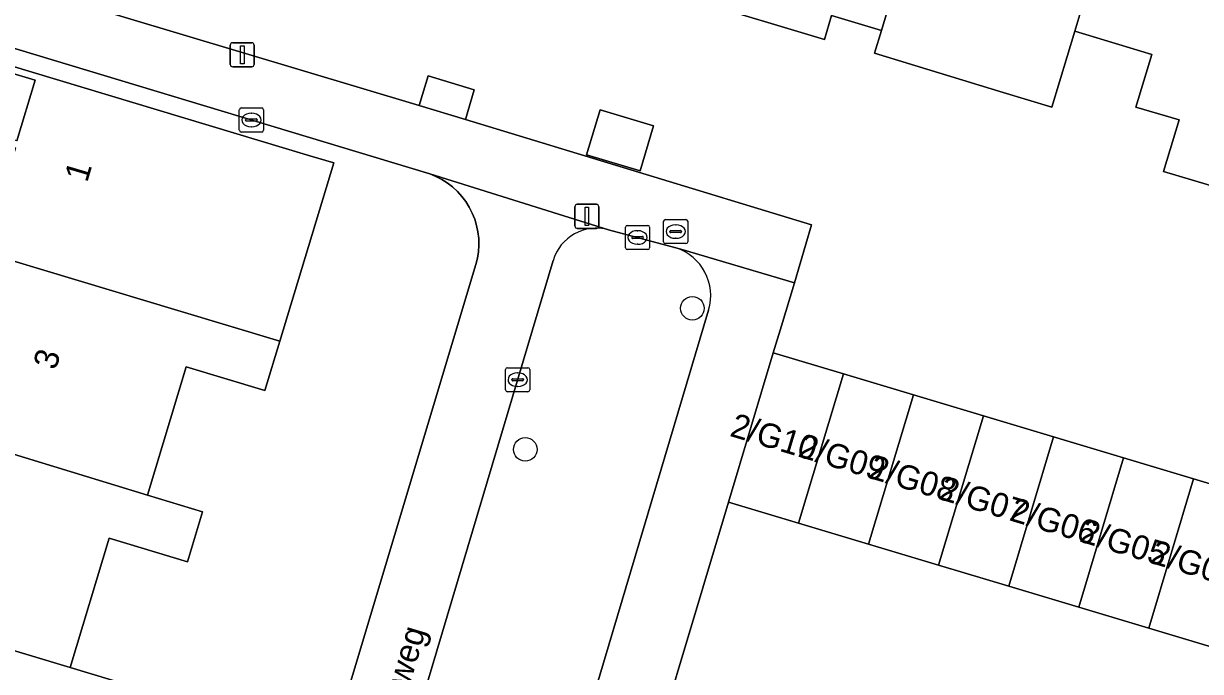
# Model space of a CAD drawing. Extents: x 162184 to 163154, y 385507 to 386516.
# Drawn here: x 162728.79 to 162777.62, y 386173.56 to 386200.46 of the extents above; entities that cross this region are included whole.
import ezdxf

# ---------------------------------------------------------------- set-up
doc = ezdxf.new("R2010")
doc.units = 0
for name, color, linetype in [('IMGEO_Boom', 7, 'Continuous'), ('IMGEO_Erf', 7, 'Continuous'), ('IMGEO_Groenvoorziening', 7, 'Continuous'), ('IMGEO_Kolk', 7, 'Continuous'), ('IMGEO_Lichtmast', 7, 'Continuous'), ('IMGEO_Openbare_ruimte_label', 7, 'Continuous'), ('IMGEO_Pand', 7, 'Continuous'), ('IMGEO_Pand_nummerreeks', 7, 'Continuous'), ('IMGEO_Parkeervlak_open', 7, 'Continuous'), ('IMGEO_Rioolput', 7, 'Continuous'), ('IMGEO_Voetpad_open', 7, 'Continuous')]:
    doc.layers.add(name, color=color, linetype=linetype)

msp = doc.modelspace()

# ---------------------------------------------------------------- linework, layer by layer
at = {"layer": 'IMGEO_Boom'}
for centre in [(162756.54, 386188.637), (162749.607, 386182.782)]:
    msp.add_circle(centre, 0.489, dxfattribs=at)
at = {"layer": 'IMGEO_Erf'}
for points in [[(162797.573, 386203.907), (162793.808, 386191.348), (162791.736, 386191.969), (162791.973, 386192.758), (162786.843, 386194.297), (162786.316, 386192.54), (162784.231, 386193.165), (162784.524, 386194.141), (162779.204, 386195.737), (162778.556, 386193.578), (162776.095, 386194.316), (162776.736, 386196.454), (162774.947, 386196.991), (162775.602, 386199.175), (162772.407, 386200.134), (162771.463, 386196.986), (162769.434, 386197.595), (162764.099, 386199.224), (162764.382, 386200.173), (162762.316, 386200.792), (162762.018, 386199.799), (162756.666, 386201.404)], [(162725.6, 386202.934), (162745.202, 386197.049), (162745.571, 386198.281), (162747.493, 386197.705), (162747.124, 386196.473), (162761.49, 386192.097), (162760.772, 386189.697), (162760.236, 386187.904), (162759.899, 386186.792), (162762.806, 386185.921), (162765.712, 386185.049), (162768.619, 386184.178), (162771.526, 386183.306), (162774.432, 386182.435), (162777.339, 386181.564), (162780.246, 386180.692), (162783.153, 386179.821), (162786.059, 386178.949), (162788.363, 386178.259), (162789.38, 386182.105), (162792.581, 386181.227), (162793.712, 386185.02), (162799.034, 386202.871)], [(162731.855, 386138.123), (162747.552, 386190.45), (162747.619, 386190.716), (162747.661, 386190.986), (162747.68, 386191.259), (162747.674, 386191.533), (162747.643, 386191.805), (162747.588, 386192.074), (162747.51, 386192.336), (162747.408, 386192.59), (162747.284, 386192.835), (162747.139, 386193.067), (162746.974, 386193.285), (162746.789, 386193.488), (162746.588, 386193.673), (162746.37, 386193.84), (162746.139, 386193.986), (162745.895, 386194.111), (162745.642, 386194.214), (162745.506, 386194.259), (162725.062, 386200.438)], [(162728.142, 386198.74), (162740.665, 386194.969), (162741.658, 386194.67), (162739.422, 386187.278), (162738.805, 386185.229), (162735.535, 386186.208), (162733.932, 386180.882), (162736.214, 386180.195), (162735.589, 386178.119), (162732.336, 386179.099), (162730.718, 386173.725), (162734.944, 386172.452), (162734.871, 386172.211), (162737.018, 386171.565), (162736.474, 386169.757), (162734.327, 386170.403), (162731.022, 386171.398), (162729.447, 386166.166), (162731.813, 386165.454), (162731.169, 386163.313), (162727.884, 386164.302)], [(162728.512, 386195.587), (162729.269, 386198.103), (162728.06, 386198.467)]]:
    msp.add_lwpolyline(points, dxfattribs=at)
msp.add_lwpolyline([(162754.372, 386194.343), (162752.151, 386195.009), (162752.709, 386196.872), (162754.93, 386196.207)], close=True, dxfattribs=at)
at = {"layer": 'IMGEO_Groenvoorziening'}
for points in [[(162755.854, 386191.147), (162753.06, 386191.901)], [(162750.76, 386190.615), (162741.339, 386159.002)], [(162747.844, 386157.099), (162757.217, 386188.564)]]:
    msp.add_lwpolyline(points, dxfattribs=at)
for centre, radius, start, end in [((162752.571, 386190.075), 1.89, 75.0122, 163.4096), ((162755.218, 386189.161), 2.086, 343.381, 72.2585)]:
    msp.add_arc(centre, radius, start, end, dxfattribs=at)
at = {"layer": 'IMGEO_Kolk'}
for p, q in [((162737.742, 386196.029), (162737.742, 386196.881)), ((162737.817, 386196.955), (162738.669, 386196.955)), ((162738.743, 386196.881), (162738.743, 386196.029)), ((162738.001, 386196.449), (162738.001, 386196.461)), ((162738.439, 386196.412), (162738.041, 386196.412)), ((162738.044, 386196.498), (162738.442, 386196.498)), ((162738.23, 386196.735), (162738.255, 386196.735)), ((162738.485, 386196.461), (162738.485, 386196.449)), ((162738.669, 386195.955), (162737.817, 386195.955)), ((162738.253, 386196.175), (162738.228, 386196.175)), ((162753.767, 386191.151), (162753.767, 386192.003)), ((162753.842, 386192.077), (162754.694, 386192.077)), ((162754.768, 386192.003), (162754.768, 386191.151)), ((162754.026, 386191.571), (162754.026, 386191.583)), ((162754.464, 386191.534), (162754.066, 386191.534)), ((162754.069, 386191.62), (162754.467, 386191.62)), ((162754.255, 386191.857), (162754.28, 386191.857)), ((162754.51, 386191.583), (162754.51, 386191.571)), ((162754.694, 386191.077), (162753.842, 386191.077)), ((162754.278, 386191.297), (162754.253, 386191.297)), ((162748.791, 386185.247), (162748.791, 386186.099)), ((162748.866, 386186.173), (162749.718, 386186.173)), ((162749.792, 386186.099), (162749.792, 386185.247)), ((162749.05, 386185.667), (162749.05, 386185.679)), ((162749.488, 386185.63), (162749.09, 386185.63)), ((162749.093, 386185.716), (162749.491, 386185.716)), ((162749.279, 386185.953), (162749.304, 386185.953)), ((162749.534, 386185.679), (162749.534, 386185.667)), ((162749.718, 386185.173), (162748.866, 386185.173)), ((162749.302, 386185.393), (162749.277, 386185.393))]:
    msp.add_line(p, q, dxfattribs=at)
for points in [[(162737.742, 386196.029), (162737.742, 386196.881)], [(162737.817, 386196.955), (162738.669, 386196.955)], [(162738.743, 386196.881), (162738.743, 386196.029)], [(162738.669, 386195.955), (162737.817, 386195.955)], [(162753.767, 386191.151), (162753.767, 386192.003)], [(162753.842, 386192.077), (162754.694, 386192.077)], [(162754.768, 386192.003), (162754.768, 386191.151)], [(162754.694, 386191.077), (162753.842, 386191.077)], [(162748.791, 386185.247), (162748.791, 386186.099)], [(162748.866, 386186.173), (162749.718, 386186.173)], [(162749.792, 386186.099), (162749.792, 386185.247)], [(162749.718, 386185.173), (162748.866, 386185.173)]]:
    msp.add_lwpolyline(points, dxfattribs=at)
for centre, radius, start, end in [((162737.819, 386196.879), 0.0765, 91.552, 178.448), ((162737.819, 386196.879), 0.0765, 91.552, 178.448), ((162738.667, 386196.879), 0.0765, 1.552, 88.448), ((162738.667, 386196.879), 0.0765, 1.552, 88.448), ((162738.041, 386196.458), 0.0403, 85.8775, 175.7526), ((162738.038, 386196.448), 0.0366, 178.938, 274.7102), ((162738.442, 386196.455), 0.043, 264.8664, 352.4533), ((162738.446, 386196.46), 0.0386, 1.7309, 96.639), ((162737.819, 386196.031), 0.0765, 181.552, 268.448), ((162737.819, 386196.031), 0.0765, 181.552, 268.448), ((162738.667, 386196.031), 0.0765, 271.552, 358.448), ((162738.667, 386196.031), 0.0765, 271.552, 358.448), ((162753.844, 386192.001), 0.0765, 91.552, 178.448), ((162753.844, 386192.001), 0.0765, 91.552, 178.448), ((162754.692, 386192.001), 0.0765, 1.552, 88.448), ((162754.692, 386192.001), 0.0765, 1.552, 88.448), ((162754.066, 386191.58), 0.0403, 85.8775, 175.7526), ((162754.063, 386191.57), 0.0366, 178.938, 274.7102), ((162754.467, 386191.577), 0.043, 264.8664, 352.4533), ((162754.471, 386191.582), 0.0386, 1.7309, 96.639), ((162753.844, 386191.153), 0.0765, 181.552, 268.448), ((162753.844, 386191.153), 0.0765, 181.552, 268.448), ((162754.692, 386191.153), 0.0765, 271.552, 358.448), ((162754.692, 386191.153), 0.0765, 271.552, 358.448), ((162748.868, 386186.097), 0.0765, 91.552, 178.448), ((162748.868, 386186.097), 0.0765, 91.552, 178.448), ((162749.716, 386186.097), 0.0765, 1.552, 88.448), ((162749.716, 386186.097), 0.0765, 1.552, 88.448), ((162749.09, 386185.676), 0.0403, 85.8775, 175.7526), ((162749.087, 386185.666), 0.0366, 178.938, 274.7102), ((162749.491, 386185.673), 0.043, 264.8664, 352.4533), ((162749.495, 386185.678), 0.0386, 1.7309, 96.639), ((162748.868, 386185.249), 0.0765, 181.552, 268.448), ((162748.868, 386185.249), 0.0765, 181.552, 268.448), ((162749.716, 386185.249), 0.0765, 271.552, 358.448), ((162749.716, 386185.249), 0.0765, 271.552, 358.448)]:
    msp.add_arc(centre, radius, start, end, dxfattribs=at)
for centre, major_axis, ratio, start_param, end_param in [((162738.229, 386196.455), (-0.387, 0.002), 0.722429, 4.712389, 7.853982), ((162738.254, 386196.455), (-0.39, 0.002), 0.717154, 1.570796, 4.712389), ((162754.254, 386191.577), (-0.387, 0.002), 0.722429, 4.712389, 7.853982), ((162754.279, 386191.577), (-0.39, 0.002), 0.717154, 1.570796, 4.712389), ((162749.278, 386185.673), (-0.387, 0.002), 0.722429, 4.712389, 7.853982), ((162749.303, 386185.673), (-0.39, 0.002), 0.717154, 1.570796, 4.712389)]:
    msp.add_ellipse(centre, major_axis=major_axis, ratio=ratio, start_param=start_param, end_param=end_param, dxfattribs=at)
at = {"layer": 'IMGEO_Lichtmast'}
for p, q in [((162737.367, 386198.763), (162737.367, 386199.563)), ((162737.367, 386199.563), (162737.367, 386198.763)), ((162737.467, 386199.663), (162738.257, 386199.663)), ((162738.257, 386199.663), (162737.467, 386199.663)), ((162738.357, 386199.563), (162738.357, 386198.763)), ((162738.357, 386198.763), (162738.357, 386199.563)), ((162738.257, 386198.663), (162737.467, 386198.663)), ((162737.467, 386198.663), (162738.257, 386198.663)), ((162751.767, 386192.954), (162752.557, 386192.954)), ((162752.557, 386192.954), (162751.767, 386192.954)), ((162751.667, 386192.054), (162751.667, 386192.854)), ((162751.667, 386192.854), (162751.667, 386192.054)), ((162752.657, 386192.854), (162752.657, 386192.054)), ((162752.657, 386192.054), (162752.657, 386192.854)), ((162752.557, 386191.954), (162751.767, 386191.954)), ((162751.767, 386191.954), (162752.557, 386191.954))]:
    msp.add_line(p, q, dxfattribs=at)
for points in [[(162737.787, 386199.538), (162737.937, 386199.538), (162737.937, 386198.788), (162737.787, 386198.788), (162737.787, 386199.538)], [(162752.087, 386192.829), (162752.237, 386192.829), (162752.237, 386192.079), (162752.087, 386192.079), (162752.087, 386192.829)]]:
    msp.add_lwpolyline(points, dxfattribs=at)
for centre, start, end in [((162737.467, 386199.563), 90, 180), ((162737.467, 386199.563), 90, 180), ((162738.257, 386199.563), 0, 90), ((162738.257, 386199.563), 360, 90), ((162737.467, 386198.763), 180, 270), ((162737.467, 386198.763), 180, 270), ((162738.257, 386198.763), 270, 0), ((162738.257, 386198.763), 270, 0), ((162751.767, 386192.854), 90, 180), ((162751.767, 386192.854), 90, 180), ((162752.557, 386192.854), 0, 90), ((162752.557, 386192.854), 360, 90), ((162751.767, 386192.054), 180, 270), ((162751.767, 386192.054), 180, 270), ((162752.557, 386192.054), 270, 0), ((162752.557, 386192.054), 270, 0)]:
    msp.add_arc(centre, 0.1, start, end, dxfattribs=at)
at = {"layer": 'IMGEO_Pand'}
for points in [[(162764.382, 386200.173), (162767.568, 386210.821), (162768.141, 386212.732), (162767.865, 386212.815), (162767.51, 386211.631), (162764.927, 386212.405), (162765.296, 386213.634), (162765.042, 386213.71), (162764.676, 386212.489), (162761.094, 386213.563), (162761.157, 386213.772), (162760.445, 386213.986), (162756.666, 386201.404), (162762.018, 386199.799), (162762.316, 386200.792)], [(162772.407, 386200.134), (162775.226, 386209.564), (162774.969, 386209.641), (162774.621, 386208.48), (162772.016, 386209.262), (162772.362, 386210.418), (162772.129, 386210.488), (162771.777, 386209.313), (162768.161, 386210.397), (162768.229, 386210.623), (162767.568, 386210.821), (162764.382, 386200.173), (162764.099, 386199.224), (162769.434, 386197.595), (162771.463, 386196.986)], [(162782.395, 386206.4), (162782.985, 386208.371), (162782.731, 386208.447), (162782.356, 386207.199), (162779.759, 386207.978), (162780.115, 386209.164), (162779.884, 386209.233), (162779.526, 386208.037), (162775.88, 386209.13), (162775.945, 386209.348), (162775.226, 386209.564), (162772.407, 386200.134), (162775.602, 386199.175), (162774.947, 386196.991), (162776.736, 386196.454), (162776.095, 386194.316), (162778.556, 386193.578), (162779.204, 386195.737)], [(162740.665, 386194.969), (162728.142, 386198.74), (162728.06, 386198.467), (162729.269, 386198.103), (162728.512, 386195.587), (162727.268, 386195.962), (162727.182, 386195.676), (162728.458, 386195.292), (162727.383, 386191.723), (162727.133, 386191.799), (162726.905, 386191.043), (162735.195, 386188.551), (162739.422, 386187.278), (162741.658, 386194.67)], [(162745.202, 386197.049), (162747.124, 386196.473), (162747.493, 386197.705), (162745.571, 386198.281)], [(162754.372, 386194.343), (162754.93, 386196.207), (162752.709, 386196.872), (162752.151, 386195.009)], [(162733.932, 386180.882), (162735.535, 386186.208), (162738.805, 386185.229), (162739.422, 386187.278), (162735.195, 386188.551), (162726.905, 386191.043), (162726.831, 386190.797), (162728.01, 386190.443), (162727.25, 386187.92), (162726.129, 386188.258), (162726.052, 386188.002), (162727.199, 386187.657), (162726.108, 386184.034), (162725.853, 386184.111), (162725.644, 386183.419)], [(162759.899, 386186.792), (162758.04, 386180.591), (162760.947, 386179.72), (162762.806, 386185.921)], [(162762.806, 386185.921), (162760.947, 386179.72), (162763.853, 386178.848), (162765.712, 386185.049)], [(162765.712, 386185.049), (162763.853, 386178.848), (162766.76, 386177.977), (162768.619, 386184.178)], [(162768.619, 386184.178), (162766.76, 386177.977), (162769.667, 386177.105), (162771.526, 386183.306)], [(162725.644, 386183.419), (162723.717, 386183.999), (162723.642, 386183.752), (162724.871, 386183.382), (162724.089, 386180.784), (162722.885, 386181.146), (162722.812, 386180.905), (162724.003, 386180.547), (162722.921, 386176.955), (162722.718, 386177.017), (162722.473, 386176.205), (162730.718, 386173.725), (162732.336, 386179.099), (162735.589, 386178.119), (162736.214, 386180.195), (162733.932, 386180.882)], [(162771.526, 386183.306), (162769.667, 386177.105), (162772.573, 386176.234), (162774.432, 386182.435)], [(162774.432, 386182.435), (162772.573, 386176.234), (162775.48, 386175.362), (162777.339, 386181.564)], [(162777.339, 386181.564), (162775.48, 386175.362), (162778.387, 386174.491), (162780.246, 386180.692)], [(162734.871, 386172.211), (162734.944, 386172.452), (162730.718, 386173.725), (162722.473, 386176.205), (162722.438, 386176.087), (162723.594, 386175.739), (162722.817, 386173.158), (162721.667, 386173.504), (162721.589, 386173.246), (162722.729, 386172.903), (162721.639, 386169.28), (162721.411, 386169.348), (162721.206, 386168.668), (162729.447, 386166.166), (162731.022, 386171.398), (162734.327, 386170.403)]]:
    msp.add_lwpolyline(points, close=True, dxfattribs=at)
at = {"layer": 'IMGEO_Parkeervlak_open'}
msp.add_lwpolyline([(162785.222, 386156.813), (162789.567, 386171.119), (162787.107, 386171.876), (162784.2, 386172.748), (162781.293, 386173.619), (162778.387, 386174.491), (162775.48, 386175.362), (162772.573, 386176.234), (162769.667, 386177.105), (162766.76, 386177.977), (162763.853, 386178.848), (162760.947, 386179.72), (162758.04, 386180.591), (162753.736, 386166.228), (162756.643, 386165.358), (162759.549, 386164.489), (162762.456, 386163.619), (162765.362, 386162.749), (162768.269, 386161.879), (162771.176, 386161.01), (162774.082, 386160.14), (162776.989, 386159.27), (162779.895, 386158.401), (162782.802, 386157.531)], close=True, dxfattribs=at)
at = {"layer": 'IMGEO_Rioolput'}
for p, q in [((162755.349, 386191.398), (162755.349, 386192.25)), ((162755.424, 386192.324), (162756.276, 386192.324)), ((162755.837, 386192.104), (162755.862, 386192.104)), ((162756.35, 386192.25), (162756.35, 386191.398)), ((162755.608, 386191.818), (162755.608, 386191.83)), ((162756.046, 386191.781), (162755.648, 386191.781)), ((162755.651, 386191.867), (162756.049, 386191.867)), ((162755.86, 386191.544), (162755.835, 386191.544)), ((162756.092, 386191.83), (162756.092, 386191.818)), ((162756.276, 386191.324), (162755.424, 386191.324))]:
    msp.add_line(p, q, dxfattribs=at)
for points in [[(162755.349, 386191.398), (162755.349, 386192.25)], [(162755.424, 386192.324), (162756.276, 386192.324)], [(162756.35, 386192.25), (162756.35, 386191.398)], [(162756.276, 386191.324), (162755.424, 386191.324)]]:
    msp.add_lwpolyline(points, dxfattribs=at)
for centre, radius, start, end in [((162755.426, 386192.248), 0.0765, 91.552, 178.448), ((162755.426, 386192.248), 0.0765, 91.552, 178.448), ((162756.274, 386192.248), 0.0765, 1.552, 88.448), ((162756.274, 386192.248), 0.0765, 1.552, 88.448), ((162755.648, 386191.827), 0.0403, 85.8775, 175.7526), ((162755.645, 386191.817), 0.0366, 178.938, 274.7102), ((162756.049, 386191.824), 0.043, 264.8664, 352.4533), ((162756.053, 386191.829), 0.0386, 1.7309, 96.639), ((162755.426, 386191.4), 0.0765, 181.552, 268.448), ((162755.426, 386191.4), 0.0765, 181.552, 268.448), ((162756.274, 386191.4), 0.0765, 271.552, 358.448), ((162756.274, 386191.4), 0.0765, 271.552, 358.448)]:
    msp.add_arc(centre, radius, start, end, dxfattribs=at)
for centre, major_axis, ratio, start_param, end_param in [((162755.836, 386191.824), (-0.387, 0.002), 0.722429, 4.712389, 7.853982), ((162755.861, 386191.824), (-0.39, 0.002), 0.717154, 1.570796, 4.712389)]:
    msp.add_ellipse(centre, major_axis=major_axis, ratio=ratio, start_param=start_param, end_param=end_param, dxfattribs=at)
at = {"layer": 'IMGEO_Voetpad_open'}
for points in [[(162725.062, 386200.438), (162745.506, 386194.259), (162745.642, 386194.214), (162753.06, 386191.901), (162755.854, 386191.147), (162756.068, 386191.099), (162760.772, 386189.697), (162761.49, 386192.097), (162747.124, 386196.473), (162745.202, 386197.049), (162725.6, 386202.934)], [(162753.06, 386191.901), (162745.642, 386194.214), (162745.895, 386194.111), (162746.139, 386193.986), (162746.37, 386193.84), (162746.588, 386193.673), (162746.789, 386193.488), (162746.974, 386193.285), (162747.139, 386193.067), (162747.284, 386192.835), (162747.408, 386192.59), (162747.51, 386192.336), (162747.588, 386192.074), (162747.643, 386191.805), (162747.674, 386191.533), (162747.68, 386191.259), (162747.661, 386190.986), (162747.619, 386190.716), (162747.552, 386190.45), (162731.855, 386138.123)], [(162758.04, 386180.591), (162759.899, 386186.792), (162760.236, 386187.904), (162760.772, 386189.697), (162756.068, 386191.099), (162755.854, 386191.147)], [(162741.339, 386159.002), (162750.76, 386190.615)], [(162757.217, 386188.564), (162747.844, 386157.099), (162747.828, 386157.024), (162745.815, 386150.242), (162745.775, 386150.139), (162742.241, 386138.459), (162739.071, 386127.769), (162739.041, 386127.618), (162735.989, 386117.426), (162735.486, 386115.734), (162730.41, 386098.664), (162727.044, 386087.256)], [(162727.023, 386086.818), (162729.962, 386086.464), (162748.726, 386149.462), (162748.746, 386149.525), (162750.699, 386156.134), (162751.879, 386160.019), (162753.736, 386166.228), (162758.04, 386180.591)]]:
    msp.add_lwpolyline(points, dxfattribs=at)
for centre, radius, start, end in [((162752.571, 386190.075), 1.89, 75.0122, 163.4096), ((162755.218, 386189.161), 2.086, 343.381, 72.2585)]:
    msp.add_arc(centre, radius, start, end, dxfattribs=at)

# ---------------------------------------------------------------- texts
at = {"layer": 'IMGEO_Openbare_ruimte_label'}
msp.add_text('Theseusweg', height=1, rotation=73.4325, dxfattribs=at).set_placement((162743.332, 386167.998))
at = {"layer": 'IMGEO_Pand_nummerreeks'}
for s, rotation, p in [('1', 73.5334, (162731.426, 386193.829)), ('3', 73.4707, (162730.125, 386186.041)), ('2/G10', 343.2016, (162758.053, 386183.35)), ('2/G09', 343.2016, (162760.881, 386182.496)), ('2/G08', 343.2016, (162763.808, 386181.612)), ('2/G07', 343.2016, (162766.727, 386180.731)), ('2/G06', 343.2016, (162769.648, 386179.849)), ('2/G05', 343.2016, (162772.57, 386178.967)), ('2/G04', 343.2016, (162775.491, 386178.085))]:
    msp.add_text(s, height=1, rotation=rotation, dxfattribs=at).set_placement(p)

doc.saveas('drawing.dxf')
